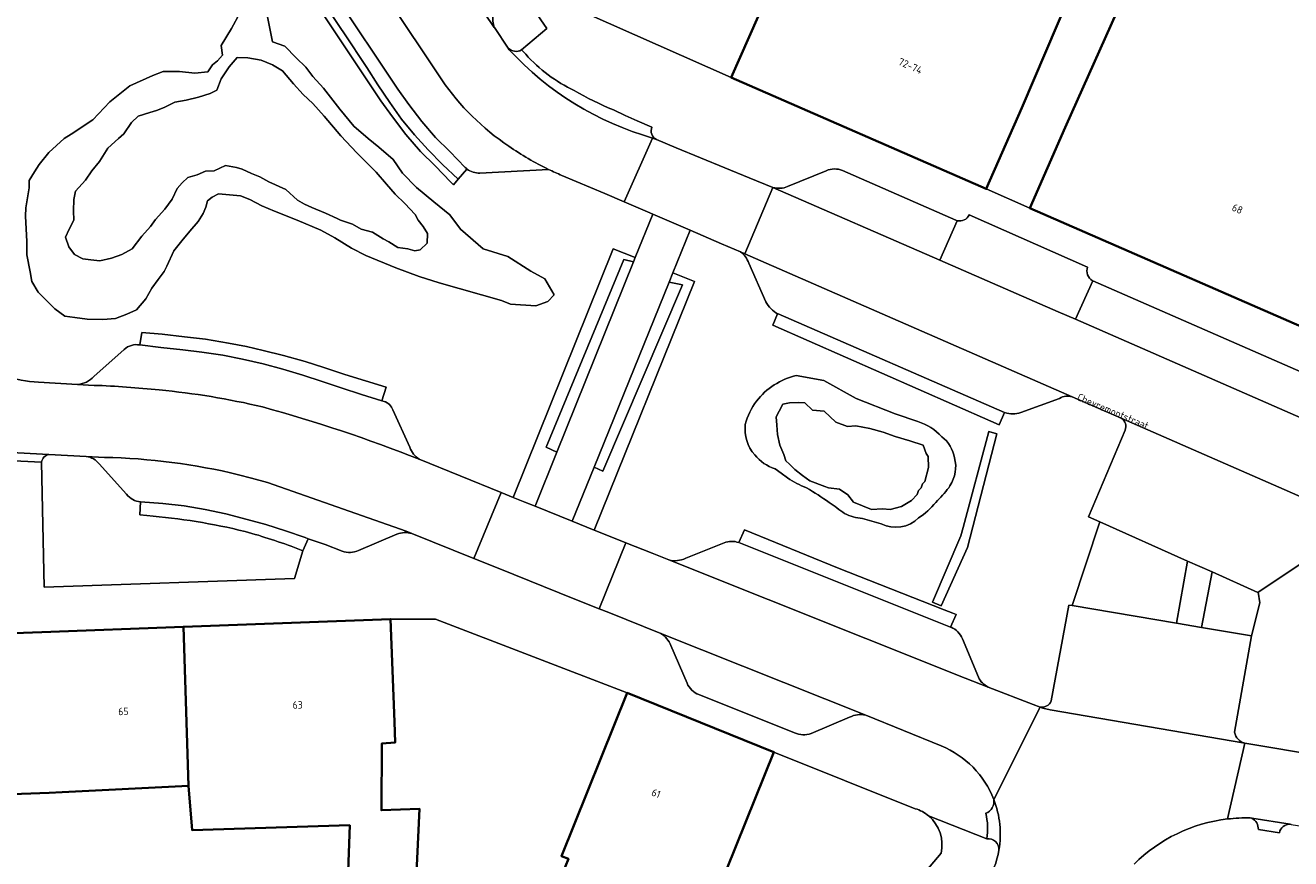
# Model space of a CAD drawing. Header units: metres. Extents: x 197700 to 204338, y 317132 to 325229.
# Tile 835 of 1056: x 202406 to 202467, y 320744 to 320785. Entities that reach past the tile are written whole.
import ezdxf
from ezdxf.enums import TextEntityAlignment as Align

# ---------------------------------------------------------------- set-up
doc = ezdxf.new("R2010")
doc.units = ezdxf.units.M
for name, color, linetype, lineweight in [('B-WE-GR-BEPLANTING_CULTUUR_BODEMBEDEKKER-GV', 90, 'Continuous', 18), ('B-WE-GR-BEPLANTING_CULTUUR_HEESTERS-GV', 90, 'Continuous', 18), ('B-WE-GR-BEPLANTING_CULTUUR_VASTE PLANTENVAK-GV', 90, 'Continuous', 18), ('B-WE-OG-BEBOUWING-GV', 7, 'Continuous', 35), ('B-WE-OG-BEBOUWING-T18', 10, 'Continuous', 18), ('B-WE-OG-TERREIN_CULTUURSCHEIDING-GV', 7, 'Continuous', 18), ('B-WE-OG-TERREIN_ERF-GV', 7, 'Continuous', 18), ('B-WE-OG-TOPOGRAFIE-T18', 10, 'Continuous', 18), ('B-WE-OG-WATER_MEER-GV', 140, 'Continuous', 18), ('B-WE-OG-WATER_SLOOT-GV', 120, 'Continuous', 18), ('B-WE-VH-VERHARDING_BETONSTRAATSTEEN-GV', 252, 'Continuous', 18), ('B-WE-VH-VERHARDING_STRAATBAKSTEEN-GV', 252, 'Continuous', 18)]:
    doc.layers.add(name, color=color, linetype=linetype, lineweight=lineweight)
doc.styles.add('NLCS-ISO-M200-T18', font='NLCS-ISO.ttf', dxfattribs={"height": 0.36})

msp = doc.modelspace()

# ---------------------------------------------------------------- linework, layer by layer
at = {"layer": 'B-WE-GR-BEPLANTING_CULTUUR_BODEMBEDEKKER-GV'}
for points in [[(202429.661, 320783.477), (202430.89, 320784.524), (202428.61, 320787.844)], [(202428.339, 320784.57), (202428.344, 320784.562), (202429.013, 320783.568)], [(202440.285, 320773.671), (202439.367, 320774.066), (202437.852, 320774.719), (202437.013, 320772.651), (202438.049, 320772.234), (202433.189, 320760.163), (202433.554, 320760.016), (202434.73, 320759.543), (202435.998, 320759.033), (202436.813, 320758.707)], [(202441.523, 320771.252), (202440.687, 320773.129)], [(202453.115, 320765.866), (202452.85, 320765.278), (202452.447, 320765.455), (202441.867, 320770.106), (202442.094, 320770.665)], [(202442.999, 320767.664), (202444.338, 320767.43), (202445.911, 320766.551), (202447.806, 320765.798), (202448.9, 320765.426)], [(202458.775, 320765.589), (202456.395, 320766.629)], [(202455.781, 320766.557), (202453.905, 320765.871)], [(202455.377, 320751.861), (202456.231, 320756.517), (202456.395, 320756.489), (202457.739, 320760.565), (202457.193, 320760.81), (202458.957, 320765.006)], [(202442.568, 320762.69), (202442.27, 320762.917), (202441.968, 320763.138)], [(202450.453, 320762.312), (202450.406, 320762.219)], [(202447.124, 320760.469), (202446.213, 320760.72)], [(202440.205, 320759.551), (202440.477, 320760.176), (202445.004, 320758.33), (202450.184, 320756.287), (202450.591, 320756.126), (202450.761, 320756.059), (202450.493, 320755.449), (202450.512, 320755.441)], [(202437.629, 320758.791), (202439.494, 320759.541)], [(202451.063, 320754.877), (202451.843, 320753.011)], [(202452.307, 320752.533), (202454.496, 320751.692), (202454.842, 320751.565)]]:
    msp.add_lwpolyline(points, dxfattribs=at)
for points in [[(202428.283, 320785.183, 0.147232), (202428.339, 320784.57)], [(202429.013, 320783.568, 0.348172), (202429.661, 320783.477)], [(202440.687, 320773.129, 0.167153), (202440.285, 320773.671)], [(202442.094, 320770.665, -0.160548), (202441.523, 320771.252)], [(202441.067, 320766.418, -0.173749), (202442.999, 320767.664)], [(202456.395, 320766.629, 0.219059), (202455.781, 320766.557)], [(202440.522, 320765.293, -0.096957), (202441.067, 320766.418)], [(202448.9, 320765.426, -0.125754), (202450.062, 320764.696)], [(202453.905, 320765.871, -0.16579), (202453.115, 320765.866)], [(202458.957, 320765.006, 0.381835), (202458.775, 320765.589)], [(202440.981, 320763.809, -0.211992), (202440.522, 320765.293)], [(202450.062, 320764.696, -0.187582), (202450.68, 320763.669)], [(202441.968, 320763.138, -0.147109), (202440.981, 320763.809)], [(202450.68, 320763.669, -0.220698), (202450.453, 320762.312)], [(202443.498, 320762.206, -0.046916), (202442.568, 320762.69)], [(202444.599, 320761.496, 0.025822), (202443.498, 320762.206)], [(202450.406, 320762.219, -0.026698), (202449.773, 320761.504)], [(202445.343, 320760.962, 0.010917), (202444.599, 320761.496)], [(202449.773, 320761.504, -0.071711), (202448.939, 320760.748)], [(202446.213, 320760.72, -0.087612), (202445.343, 320760.962)], [(202448.939, 320760.748, -0.321909), (202447.124, 320760.469)], [(202439.494, 320759.541, -0.188413), (202440.205, 320759.551)], [(202436.813, 320758.707, 0.17687), (202437.629, 320758.791)], [(202450.512, 320755.441, -0.201867), (202451.063, 320754.877)], [(202451.843, 320753.011, 0.163543), (202452.307, 320752.533)], [(202454.842, 320751.565, 0.349322), (202455.377, 320751.861)]]:
    msp.add_lwpolyline(points, format="xyb", dxfattribs=at)
msp.add_lwpolyline([(202449.614, 320756.664), (202450.986, 320759.886), (202451.108, 320760.29), (202452.351, 320764.94), (202452.741, 320764.828), (202451.307, 320759.312), (202450.034, 320756.488)], close=True, dxfattribs=at)
at = {"layer": 'B-WE-GR-BEPLANTING_CULTUUR_HEESTERS-GV'}
for points in [[(202426.584, 320777.201), (202425.829, 320777.909), (202425.12, 320778.619), (202424.47, 320779.347), (202423.84, 320780.115), (202423.259, 320780.931), (202422.686, 320781.783), (202422.146, 320782.631), (202421.962, 320782.912), (202421.229, 320784.013), (202418.452, 320788.147), (202416.851, 320790.434), (202416.57, 320790.41), (202422.828, 320781.004), (202423.39, 320780.23), (202424.044, 320779.374), (202424.756, 320778.548), (202425.466, 320777.851), (202426.224, 320777.052), (202426.354, 320776.934)], [(202429.249, 320761.746), (202429.828, 320761.513), (202430.315, 320761.318), (202431.372, 320763.944), (202430.848, 320764.188), (202434.624, 320773.296), (202435.092, 320773.183), (202435.176, 320773.391), (202434.11, 320773.82)], [(202435.092, 320773.183), (202434.624, 320773.296), (202430.848, 320764.188), (202431.372, 320763.944)], [(202432.123, 320760.591), (202433.189, 320760.163), (202438.049, 320772.234), (202437.013, 320772.651), (202436.832, 320772.204), (202437.482, 320772.072), (202433.61, 320763.022), (202433.188, 320763.218)], [(202433.188, 320763.218), (202433.61, 320763.022), (202437.482, 320772.072), (202436.832, 320772.204)], [(202449.614, 320756.664), (202450.034, 320756.488), (202451.307, 320759.312), (202452.741, 320764.828), (202452.351, 320764.94), (202451.108, 320760.29), (202450.986, 320759.886)], [(202461.462, 320755.632), (202461.993, 320758.657), (202457.739, 320760.565), (202456.395, 320756.489)], [(202463.181, 320758.124), (202462.663, 320755.428), (202465.092, 320755.017), (202465.501, 320756.63), (202465.426, 320757.142), (202465.403, 320757.127)]]:
    msp.add_lwpolyline(points, close=True, dxfattribs=at)
at = {"layer": 'B-WE-GR-BEPLANTING_CULTUUR_VASTE PLANTENVAK-GV'}
for points in [[(202427.012, 320777.693), (202426.584, 320777.201), (202426.354, 320776.934), (202426.224, 320777.052), (202425.466, 320777.851), (202424.756, 320778.548), (202424.044, 320779.374), (202423.39, 320780.23), (202422.828, 320781.004), (202416.57, 320790.41), (202408.909, 320789.749), (202405.759, 320789.449), (202405.421, 320793.04), (202403.437, 320792.881), (202402.825, 320788.169), (202402.047, 320782.493), (202401.06, 320775.365)], [(202417.249, 320785.494), (202417.563, 320783.87), (202418.163, 320783.656), (202418.722, 320783.089), (202419.195, 320782.644), (202419.534, 320782.186), (202420.05, 320781.615), (202420.834, 320780.594), (202421.525, 320779.781), (202422.221, 320779.183), (202422.737, 320778.754), (202423.433, 320778.15), (202423.888, 320777.499), (202424.567, 320776.794), (202425.407, 320776.106), (202426.18, 320775.469), (202426.702, 320774.781), (202427.801, 320773.825), (202428.996, 320773.454), (202430.116, 320772.74), (202430.792, 320772.357), (202431.252, 320771.586), (202430.943, 320771.257), (202430.348, 320771.049), (202429.12, 320771.132), (202428.688, 320771.301), (202425.663, 320772.171), (202424.689, 320772.468), (202423.551, 320772.893), (202422.099, 320773.491), (202421.401, 320773.849), (202420.588, 320774.352), (202419.919, 320774.724), (202418.774, 320775.204), (202417.668, 320775.655), (202417.059, 320775.899), (202416.47, 320776.22), (202416.01, 320776.398), (202414.944, 320776.484), (202414.643, 320776.329), (202414.421, 320776.147), (202414.33, 320775.836), (202414.197, 320775.532), (202413.953, 320775.148), (202413.551, 320774.679), (202413.173, 320774.211), (202412.783, 320773.715), (202412.438, 320772.977), (202412.306, 320772.721), (202412.013, 320772.33), (202411.705, 320771.9), (202411.428, 320771.389), (202410.96, 320770.858), (202410.493, 320770.648), (202409.955, 320770.433), (202409.337, 320770.387), (202408.578, 320770.406), (202407.973, 320770.486), (202407.481, 320770.555), (202406.996, 320770.908), (202406.548, 320771.354), (202406.195, 320771.713), (202405.886, 320772.238), (202405.807, 320772.706), (202405.648, 320773.528), (202405.636, 320774.182), (202405.576, 320775.397), (202405.599, 320775.815), (202405.755, 320776.782), (202405.762, 320777.135), (202406.01, 320777.564), (202406.248, 320777.91), (202406.708, 320778.492), (202407.459, 320779.171), (202407.794, 320779.39), (202408.845, 320780.09), (202409.676, 320780.963), (202410.641, 320781.73), (202411.76, 320782.238), (202412.263, 320782.424), (202413.057, 320782.436), (202413.796, 320782.345), (202414.438, 320782.412), (202414.663, 320782.754), (202414.903, 320782.95), (202415.136, 320783.226), (202415.071, 320783.699), (202415.574, 320784.512), (202415.985, 320785.257)], [(202430.974, 320777.674), (202427.643, 320777.499)], [(202424.695, 320763.596), (202428.67, 320761.978), (202429.249, 320761.746), (202434.11, 320773.82), (202435.176, 320773.391), (202436.027, 320775.505), (202435.782, 320775.61), (202434.636, 320776.104), (202433.696, 320776.509), (202431.615, 320777.383)], [(202411.125, 320769.15), (202411.135, 320769.149), (202411.225, 320769.758), (202412.206, 320769.672), (202413.296, 320769.55), (202414.324, 320769.437), (202415.44, 320769.239), (202416.312, 320769.071), (202417.11, 320768.887), (202418.107, 320768.645), (202419.149, 320768.346), (202420.069, 320768.052), (202421.082, 320767.712), (202423.085, 320767.094), (202422.881, 320766.444), (202422.992, 320766.41)], [(202408.892, 320767.62), (202410.371, 320768.931)], [(202406.203, 320767.34), (202408.106, 320767.234)], [(202423.414, 320766.001), (202424.241, 320764.184)], [(202408.531, 320763.738), (202406.719, 320763.832)], [(202406.363, 320763.453), (202406.479, 320757.394), (202418.645, 320757.805), (202419.039, 320759.144), (202418.797, 320759.255)], [(202410.482, 320761.897), (202409.157, 320763.369)], [(202411.467, 320760.862), (202411.132, 320760.9), (202411.167, 320761.53)]]:
    msp.add_lwpolyline(points, dxfattribs=at)
for points in [[(202427.643, 320777.499, -0.174853), (202427.012, 320777.693)], [(202431.615, 320777.383, -0.01199), (202430.974, 320777.674)], [(202410.371, 320768.931, -0.240561), (202411.125, 320769.15)], [(202403.084, 320768.493, 0.153421), (202406.203, 320767.34)], [(202408.106, 320767.234, 0.19716), (202408.892, 320767.62)], [(202422.992, 320766.41, -0.215487), (202423.414, 320766.001)], [(202424.241, 320764.184, 0.163165), (202424.695, 320763.596)], [(202406.719, 320763.832, 0.341232), (202406.363, 320763.453)], [(202409.157, 320763.369, 0.197111), (202408.531, 320763.738)], [(202411.167, 320761.53, -0.204296), (202410.482, 320761.897)], [(202416.235, 320760.091, 0.04057), (202411.467, 320760.862)], [(202418.797, 320759.255, 0.023698), (202416.235, 320760.091)]]:
    msp.add_lwpolyline(points, format="xyb", dxfattribs=at)
at = {"layer": 'B-WE-OG-BEBOUWING-GV'}
for points in [[(202480.566, 320807.756), (202477.71, 320800.67), (202469.697, 320804.035), (202461.596, 320785.619), (202459.145, 320786.633), (202456.053, 320779.707), (202454.343, 320775.798), (202470.216, 320768.858), (202471.229, 320771.205), (202472.963, 320775.038), (202477.879, 320786.768), (202475.607, 320787.719), (202480.078, 320798.213), (202480.712, 320799.878), (202483.265, 320806.585)], [(202443.755, 320787.544), (202443.836, 320787.412), (202441.588, 320786.107), (202439.831, 320782.142), (202452.22, 320776.726), (202453.943, 320780.668), (202456.837, 320787.438), (202448.125, 320791.435), (202444.182, 320787.827)], [(202424.408, 320740.426), (202424.702, 320746.625), (202422.859, 320746.556), (202422.871, 320749.789), (202423.528, 320749.851), (202423.491, 320750.841), (202423.305, 320755.837), (202413.241, 320755.464), (202413.492, 320747.74), (202413.671, 320745.579), (202421.317, 320745.824), (202421.146, 320740.907), (202421.129, 320740.751)], [(202413.241, 320755.464), (202406.374, 320755.209), (202403.216, 320755.092), (202403.567, 320747.288), (202406.725, 320747.405), (202407.358, 320747.433), (202413.492, 320747.74)], [(202438.201, 320741.669), (202438.722, 320741.459), (202441.915, 320749.379), (202434.789, 320752.252), (202431.596, 320744.331), (202431.932, 320744.195), (202430.925, 320741.695), (202437.193, 320739.169)]]:
    msp.add_lwpolyline(points, close=True, dxfattribs=at)
at = {"layer": 'B-WE-OG-TERREIN_CULTUURSCHEIDING-GV'}
for points in [[(202470.148, 320760.282), (202465.426, 320757.142), (202465.501, 320756.63), (202465.092, 320755.017), (202465.1, 320755.016), (202464.276, 320750.34)], [(202464.771, 320749.807), (202468.546, 320749.187)]]:
    msp.add_lwpolyline(points, dxfattribs=at)
msp.add_lwpolyline([(202464.276, 320750.34, 0.289919), (202464.771, 320749.807)], format="xyb", dxfattribs=at)
at = {"layer": 'B-WE-OG-TERREIN_ERF-GV'}
msp.add_lwpolyline([(202432.744, 320785.275), (202439.831, 320782.142), (202441.588, 320786.107), (202443.836, 320787.412), (202443.755, 320787.544), (202441.524, 320791.197)], close=True, dxfattribs=at)
for points in [[(202456.837, 320787.438), (202453.943, 320780.668), (202452.22, 320776.726), (202454.343, 320775.798), (202456.053, 320779.707), (202459.145, 320786.633)], [(202448.776, 320746.629), (202441.915, 320749.379), (202438.722, 320741.459), (202438.201, 320741.669), (202437.193, 320739.169), (202430.925, 320741.695), (202431.932, 320744.195), (202431.596, 320744.331), (202434.789, 320752.252), (202425.482, 320755.835), (202423.305, 320755.837), (202423.491, 320750.841), (202423.528, 320749.851)], [(202423.528, 320749.851), (202422.871, 320749.789), (202422.859, 320746.556), (202424.702, 320746.625), (202424.408, 320740.426), (202424.218, 320736.43), (202428.938, 320734.417), (202432.233, 320738.25), (202435.779, 320735.368), (202439.659, 320732.215), (202450.026, 320744.464)], [(202401.419, 320719.642), (202406.914, 320722.815), (202407.005, 320722.867), (202406.584, 320725.096), (202409.567, 320726.773), (202410.12, 320725.782), (202412.735, 320727.219), (202414.033, 320725.02), (202424.151, 320727.923), (202423.59, 320729.121), (202423.068, 320729.174), (202423.554, 320733.268), (202419.966, 320733.64), (202420.166, 320736.693), (202413.877, 320737.347), (202414.266, 320741.381), (202421.146, 320740.907), (202421.317, 320745.824), (202413.671, 320745.579), (202413.492, 320747.74), (202407.358, 320747.433), (202406.725, 320747.405), (202403.567, 320747.288)]]:
    msp.add_lwpolyline(points, dxfattribs=at)
for points in [[(202449.425, 320746.278, 0.101345), (202448.776, 320746.629)], [(202450.026, 320744.464, 0.282478), (202449.425, 320746.278)]]:
    msp.add_lwpolyline(points, format="xyb", dxfattribs=at)
at = {"layer": 'B-WE-OG-WATER_MEER-GV'}
for points in [[(202425.08, 320774.094), (202425.102, 320774.562), (202424.884, 320774.895), (202424.647, 320775.211), (202424.496, 320775.493), (202424, 320776.019), (202423.521, 320776.477), (202423.11, 320776.955), (202422.6, 320777.54), (202422.02, 320778.125), (202421.669, 320778.487), (202420.892, 320779.307), (202420.085, 320780.261), (202419.523, 320780.88), (202419.054, 320781.316), (202418.586, 320781.837), (202418.059, 320782.466), (202417.575, 320782.746), (202417.026, 320782.976), (202416.365, 320783.088), (202415.852, 320783.105), (202415.473, 320782.651), (202415.079, 320782.077), (202414.867, 320781.519), (202414.541, 320781.359), (202413.98, 320781.176), (202413.379, 320781.045), (202412.83, 320780.939), (202412.316, 320780.68), (202411.945, 320780.541), (202411.617, 320780.442), (202411.054, 320780.263), (202410.719, 320779.948), (202410.353, 320779.4), (202410.095, 320779.169), (202409.577, 320778.71), (202409.178, 320778.059), (202408.791, 320777.611), (202408.49, 320777.152), (202408.008, 320776.624), (202407.931, 320776.207), (202407.911, 320775.669), (202407.93, 320775.21), (202407.7, 320774.766), (202407.525, 320774.389), (202407.687, 320773.914), (202407.952, 320773.545), (202408.363, 320773.335), (202408.755, 320773.291), (202409.189, 320773.232), (202409.76, 320773.357), (202410.26, 320773.547), (202410.758, 320773.817), (202411.221, 320774.426), (202411.641, 320774.901), (202411.89, 320775.247), (202412.342, 320775.747), (202412.695, 320776.223), (202412.935, 320776.744), (202413.185, 320777.021), (202413.459, 320777.287), (202413.912, 320777.416), (202414.317, 320777.598), (202414.741, 320777.605), (202415.283, 320777.866), (202415.819, 320777.761), (202416.095, 320777.691), (202416.555, 320777.476), (202416.96, 320777.313), (202417.388, 320777.066), (202418.212, 320776.706), (202418.783, 320776.182), (202419.131, 320775.991), (202419.473, 320775.831), (202420.139, 320775.557), (202420.716, 320775.299), (202420.876, 320775.204), (202421.461, 320775.012), (202421.877, 320774.78), (202422.422, 320774.628), (202422.949, 320774.31), (202423.221, 320774.163), (202423.649, 320773.89), (202424.146, 320773.818), (202424.472, 320773.719), (202424.744, 320773.769)], [(202449.065, 320762.206), (202449.134, 320762.398), (202449.242, 320762.523), (202449.418, 320763.199), (202449.402, 320763.736), (202449.303, 320763.878), (202449.155, 320764.284), (202448.504, 320764.494), (202447.791, 320764.703), (202447.223, 320764.922), (202446.568, 320765.096), (202445.895, 320765.229), (202445.487, 320765.191), (202444.925, 320765.407), (202444.35, 320765.931), (202443.787, 320765.985), (202443.41, 320766.338), (202443.128, 320766.361), (202442.676, 320766.335), (202442.34, 320766.276), (202442.174, 320765.93), (202442.02, 320765.662), (202442.05, 320765.262), (202442.088, 320764.801), (202442.203, 320764.289), (202442.401, 320763.838), (202442.496, 320763.519), (202442.676, 320763.355), (202442.925, 320763.097), (202443.299, 320762.815), (202443.649, 320762.547), (202444.39, 320762.273), (202444.558, 320762.204), (202445.093, 320762.14), (202445.505, 320761.864), (202445.784, 320761.514), (202446.651, 320761.166), (202447.182, 320761.185), (202447.549, 320761.157), (202448.105, 320761.298), (202448.595, 320761.6), (202448.869, 320761.888), (202448.928, 320762.081)]]:
    msp.add_lwpolyline(points, close=True, dxfattribs=at)
at = {"layer": 'B-WE-OG-WATER_SLOOT-GV'}
for points in [[(202415.985, 320785.257), (202415.574, 320784.512), (202415.071, 320783.699), (202415.136, 320783.226), (202414.903, 320782.95), (202414.663, 320782.754), (202414.438, 320782.412), (202413.796, 320782.345), (202413.057, 320782.436), (202412.263, 320782.424), (202411.76, 320782.238), (202410.641, 320781.73), (202409.676, 320780.963), (202408.845, 320780.09), (202407.794, 320779.39), (202407.459, 320779.171), (202406.708, 320778.492), (202406.248, 320777.91), (202406.01, 320777.564), (202405.762, 320777.135), (202405.755, 320776.782), (202405.599, 320775.815), (202405.576, 320775.397), (202405.636, 320774.182), (202405.648, 320773.528), (202405.807, 320772.706), (202405.886, 320772.238), (202406.195, 320771.713), (202406.548, 320771.354), (202406.996, 320770.908), (202407.481, 320770.555), (202407.973, 320770.486), (202408.578, 320770.406), (202409.337, 320770.387), (202409.955, 320770.433), (202410.493, 320770.648), (202410.96, 320770.858), (202411.428, 320771.389), (202411.705, 320771.9), (202412.013, 320772.33), (202412.306, 320772.721), (202412.438, 320772.977), (202412.783, 320773.715), (202413.173, 320774.211), (202413.551, 320774.679), (202413.953, 320775.148), (202414.197, 320775.532), (202414.33, 320775.836), (202414.421, 320776.147), (202414.643, 320776.329), (202414.944, 320776.484), (202416.01, 320776.398), (202416.47, 320776.22), (202417.059, 320775.899), (202417.668, 320775.655), (202418.774, 320775.204), (202419.919, 320774.724), (202420.588, 320774.352), (202421.401, 320773.849), (202422.099, 320773.491), (202423.551, 320772.893), (202424.689, 320772.468), (202425.663, 320772.171), (202428.688, 320771.301), (202429.12, 320771.132), (202430.348, 320771.049), (202430.943, 320771.257), (202431.252, 320771.586), (202430.792, 320772.357), (202430.116, 320772.74), (202428.996, 320773.454), (202427.801, 320773.825), (202426.702, 320774.781), (202426.18, 320775.469), (202425.407, 320776.106), (202424.567, 320776.794), (202423.888, 320777.499), (202423.433, 320778.15), (202422.737, 320778.754), (202422.221, 320779.183), (202421.525, 320779.781), (202420.834, 320780.594), (202420.05, 320781.615), (202419.534, 320782.186), (202419.195, 320782.644), (202418.722, 320783.089), (202418.163, 320783.656), (202417.563, 320783.87), (202417.249, 320785.494)], [(202448.9, 320765.426), (202447.806, 320765.798), (202445.911, 320766.551), (202444.338, 320767.43), (202442.999, 320767.664)], [(202441.968, 320763.138), (202442.27, 320762.917), (202442.568, 320762.69)], [(202450.406, 320762.219), (202450.453, 320762.312)], [(202446.213, 320760.72), (202447.124, 320760.469)]]:
    msp.add_lwpolyline(points, dxfattribs=at)
for points in [[(202425.08, 320774.094), (202424.744, 320773.769), (202424.472, 320773.719), (202424.146, 320773.818), (202423.649, 320773.89), (202423.221, 320774.163), (202422.949, 320774.31), (202422.422, 320774.628), (202421.877, 320774.78), (202421.461, 320775.012), (202420.876, 320775.204), (202420.716, 320775.299), (202420.139, 320775.557), (202419.473, 320775.831), (202419.131, 320775.991), (202418.783, 320776.182), (202418.212, 320776.706), (202417.388, 320777.066), (202416.96, 320777.313), (202416.555, 320777.476), (202416.095, 320777.691), (202415.819, 320777.761), (202415.283, 320777.866), (202414.741, 320777.605), (202414.317, 320777.598), (202413.912, 320777.416), (202413.459, 320777.287), (202413.185, 320777.021), (202412.935, 320776.744), (202412.695, 320776.223), (202412.342, 320775.747), (202411.89, 320775.247), (202411.641, 320774.901), (202411.221, 320774.426), (202410.758, 320773.817), (202410.26, 320773.547), (202409.76, 320773.357), (202409.189, 320773.232), (202408.755, 320773.291), (202408.363, 320773.335), (202407.952, 320773.545), (202407.687, 320773.914), (202407.525, 320774.389), (202407.7, 320774.766), (202407.93, 320775.21), (202407.911, 320775.669), (202407.931, 320776.207), (202408.008, 320776.624), (202408.49, 320777.152), (202408.791, 320777.611), (202409.178, 320778.059), (202409.577, 320778.71), (202410.095, 320779.169), (202410.353, 320779.4), (202410.719, 320779.948), (202411.054, 320780.263), (202411.617, 320780.442), (202411.945, 320780.541), (202412.316, 320780.68), (202412.83, 320780.939), (202413.379, 320781.045), (202413.98, 320781.176), (202414.541, 320781.359), (202414.867, 320781.519), (202415.079, 320782.077), (202415.473, 320782.651), (202415.852, 320783.105), (202416.365, 320783.088), (202417.026, 320782.976), (202417.575, 320782.746), (202418.059, 320782.466), (202418.586, 320781.837), (202419.054, 320781.316), (202419.523, 320780.88), (202420.085, 320780.261), (202420.892, 320779.307), (202421.669, 320778.487), (202422.02, 320778.125), (202422.6, 320777.54), (202423.11, 320776.955), (202423.521, 320776.477), (202424, 320776.019), (202424.496, 320775.493), (202424.647, 320775.211), (202424.884, 320774.895), (202425.102, 320774.562)], [(202449.065, 320762.206), (202448.928, 320762.081), (202448.869, 320761.888), (202448.595, 320761.6), (202448.105, 320761.298), (202447.549, 320761.157), (202447.182, 320761.185), (202446.651, 320761.166), (202445.784, 320761.514), (202445.505, 320761.864), (202445.093, 320762.14), (202444.558, 320762.204), (202444.39, 320762.273), (202443.649, 320762.547), (202443.299, 320762.815), (202442.925, 320763.097), (202442.676, 320763.355), (202442.496, 320763.519), (202442.401, 320763.838), (202442.203, 320764.289), (202442.088, 320764.801), (202442.05, 320765.262), (202442.02, 320765.662), (202442.174, 320765.93), (202442.34, 320766.276), (202442.676, 320766.335), (202443.128, 320766.361), (202443.41, 320766.338), (202443.787, 320765.985), (202444.35, 320765.931), (202444.925, 320765.407), (202445.487, 320765.191), (202445.895, 320765.229), (202446.568, 320765.096), (202447.223, 320764.922), (202447.791, 320764.703), (202448.504, 320764.494), (202449.155, 320764.284), (202449.303, 320763.878), (202449.402, 320763.736), (202449.418, 320763.199), (202449.242, 320762.523), (202449.134, 320762.398)]]:
    msp.add_lwpolyline(points, close=True, dxfattribs=at)
for points in [[(202442.999, 320767.664, 0.173749), (202441.067, 320766.418)], [(202441.067, 320766.418, 0.096957), (202440.522, 320765.293)], [(202450.062, 320764.696, 0.125754), (202448.9, 320765.426)], [(202440.522, 320765.293, 0.211992), (202440.981, 320763.809)], [(202450.68, 320763.669, 0.187582), (202450.062, 320764.696)], [(202440.981, 320763.809, 0.147109), (202441.968, 320763.138)], [(202450.453, 320762.312, 0.220698), (202450.68, 320763.669)], [(202442.568, 320762.69, 0.046916), (202443.498, 320762.206)], [(202443.498, 320762.206, -0.025822), (202444.599, 320761.496)], [(202449.773, 320761.504, 0.026698), (202450.406, 320762.219)], [(202444.599, 320761.496, -0.010917), (202445.343, 320760.962)], [(202448.939, 320760.748, 0.071711), (202449.773, 320761.504)], [(202445.343, 320760.962, 0.087612), (202446.213, 320760.72)], [(202447.124, 320760.469, 0.321909), (202448.939, 320760.748)]]:
    msp.add_lwpolyline(points, format="xyb", dxfattribs=at)
at = {"layer": 'B-WE-VH-VERHARDING_BETONSTRAATSTEEN-GV'}
for points in [[(202429.066, 320783.489), (202429.013, 320783.568), (202428.344, 320784.562), (202428.339, 320784.57), (202423.349, 320791.984), (202417.305, 320801.052)], [(202413.24, 320800.869), (202413.843, 320799.969), (202417.716, 320794.128), (202425.789, 320782.024)], [(202431.615, 320777.383), (202433.696, 320776.509), (202434.636, 320776.104), (202436.023, 320779.2)], [(202471.65, 320763.782), (202468.216, 320765.291), (202467.227, 320765.726), (202456.551, 320770.397), (202455.713, 320770.764), (202449.965, 320773.267), (202441.866, 320776.795), (202441.856, 320776.799), (202440.504, 320773.576), (202441.02, 320773.354), (202456.395, 320766.629), (202458.775, 320765.589), (202469.67, 320760.827), (202470.669, 320760.386), (202472.428, 320759.611), (202475.587, 320758.218), (202476.561, 320757.788), (202504.647, 320745.449)], [(202408.905, 320767.189), (202408.106, 320767.234), (202406.203, 320767.34)], [(202403.679, 320763.991), (202406.719, 320763.832), (202408.531, 320763.738), (202409.407, 320763.692)], [(202415.926, 320762.848), (202416.549, 320762.679), (202417.321, 320762.47), (202424.054, 320760.105), (202424.334, 320759.992), (202427.337, 320758.785), (202428.67, 320761.978), (202424.695, 320763.596)], [(202452.587, 320747.081), (202454.842, 320751.565), (202454.496, 320751.692), (202452.307, 320752.533), (202451.192, 320752.961), (202436.813, 320758.707), (202435.998, 320759.033), (202434.73, 320759.543), (202433.434, 320756.333), (202433.891, 320756.149), (202436.425, 320755.139), (202446.368, 320751.176), (202450.038, 320749.677)], [(202463.938, 320746.13), (202464.771, 320749.807), (202455.316, 320751.435), (202454.969, 320751.518), (202454.842, 320751.565), (202452.587, 320747.081)], [(202464.771, 320749.807), (202463.938, 320746.13)], [(202504.191, 320743.527), (202482.13, 320747.04), (202471.974, 320748.644), (202468.771, 320749.15), (202468.546, 320749.187), (202464.771, 320749.807)], [(202465.034, 320746.179), (202465.108, 320746.167), (202466.983, 320745.874), (202467.019, 320745.869), (202475.926, 320744.475), (202481.682, 320743.559), (202489.947, 320742.245), (202503.68, 320740.054), (202505.356, 320739.789)]]:
    msp.add_lwpolyline(points, dxfattribs=at)
for points in [[(202436.023, 320779.2, -0.138218), (202429.066, 320783.489)], [(202425.789, 320782.024, 0.094754), (202429.038, 320778.804)], [(202429.038, 320778.804, 0.038726), (202430.974, 320777.674)], [(202430.974, 320777.674, 0.01199), (202431.615, 320777.383)], [(202406.203, 320767.34, -0.153421), (202403.084, 320768.493)], [(202412.069, 320766.965, 0.0177), (202408.905, 320767.189)], [(202417.086, 320766.14, 0.034889), (202412.069, 320766.965)], [(202424.695, 320763.596, 0.027551), (202417.086, 320766.14)], [(202409.407, 320763.692, -0.053761), (202415.926, 320762.848)], [(202450.038, 320749.677, -0.205063), (202452.587, 320747.081)], [(202452.587, 320747.081, -0.136508), (202452.834, 320744.615)], [(202459.397, 320743.937, -0.168254), (202463.938, 320746.13)], [(202463.938, 320746.13, -0.035432), (202465.034, 320746.179)], [(202452.834, 320744.615, -0.187637), (202451.103, 320741.747)]]:
    msp.add_lwpolyline(points, format="xyb", dxfattribs=at)
for points in [[(202439.367, 320774.066), (202440.285, 320773.671), (202440.504, 320773.576), (202441.856, 320776.799), (202440.713, 320777.27), (202437.166, 320778.73), (202436.21, 320779.123), (202436.023, 320779.2), (202434.636, 320776.104), (202435.782, 320775.61), (202436.027, 320775.505), (202437.852, 320774.719)], [(202429.828, 320761.513), (202429.249, 320761.746), (202428.67, 320761.978), (202427.337, 320758.785), (202428.523, 320758.308), (202432.251, 320756.809), (202433.434, 320756.333), (202434.73, 320759.543), (202433.554, 320760.016), (202433.189, 320760.163), (202432.123, 320760.591), (202430.315, 320761.318)]]:
    msp.add_lwpolyline(points, close=True, dxfattribs=at)
at = {"layer": 'B-WE-VH-VERHARDING_STRAATBAKSTEEN-GV'}
for points in [[(202417.958, 320803.727), (202418.265, 320803.301), (202418.57, 320802.874), (202428.61, 320787.844), (202430.89, 320784.524), (202429.661, 320783.477), (202429.864, 320783.268)], [(202417.305, 320801.052), (202423.349, 320791.984), (202428.339, 320784.57)], [(202425.789, 320782.024), (202417.716, 320794.128), (202413.843, 320799.969)], [(202413.665, 320796.582), (202415.013, 320794.557), (202415.367, 320794.024), (202417.25, 320791.193), (202417.476, 320790.853), (202423.649, 320781.575), (202424.192, 320780.828), (202424.821, 320780.005), (202425.487, 320779.232), (202426.179, 320778.552), (202426.923, 320777.768), (202426.965, 320777.73), (202427.012, 320777.693)], [(202519.179, 320749.192), (202521.734, 320752.421), (202522.006, 320752.76), (202522.45, 320753.366), (202519.852, 320754.783), (202515.257, 320756.837), (202514.344, 320754.775), (202506.089, 320758.431), (202501.681, 320760.293), (202501.329, 320759.342), (202499.159, 320760.272), (202493.935, 320762.516), (202488.768, 320764.736), (202485.312, 320766.046), (202485.012, 320765.341), (202478.457, 320768.13), (202471.229, 320771.205), (202470.216, 320768.858), (202454.343, 320775.798), (202452.22, 320776.726), (202439.831, 320782.142), (202432.744, 320785.275)], [(202429.013, 320783.568), (202429.066, 320783.489)], [(202429.864, 320783.268), (202429.661, 320783.477)], [(202435.99, 320779.733), (202435.281, 320780.032), (202434.698, 320780.298), (202434.117, 320780.569)], [(202434.117, 320780.569), (202434.698, 320780.298), (202435.281, 320780.032), (202435.99, 320779.733)], [(202436.023, 320779.2), (202436.21, 320779.123)], [(202436.21, 320779.123), (202437.166, 320778.73), (202440.713, 320777.27), (202441.856, 320776.799), (202441.866, 320776.795)], [(202427.643, 320777.499), (202430.974, 320777.674)], [(202442.578, 320776.838), (202444.443, 320777.613)], [(202444.443, 320777.613), (202442.578, 320776.838)], [(202445.246, 320777.621), (202450.738, 320775.211)], [(202450.738, 320775.211), (202445.246, 320777.621)], [(202441.866, 320776.795), (202449.965, 320773.267), (202450.813, 320775.185)], [(202450.813, 320775.185), (202449.965, 320773.267), (202455.713, 320770.764), (202456.551, 320770.397), (202457.401, 320772.264), (202457.386, 320772.271)], [(202451.389, 320775.466), (202457.144, 320772.934)], [(202457.144, 320772.934), (202451.389, 320775.466)], [(202456.395, 320766.629), (202441.02, 320773.354), (202440.504, 320773.576), (202440.285, 320773.671)], [(202440.687, 320773.129), (202441.523, 320771.252)], [(202457.386, 320772.271), (202457.401, 320772.264), (202469.043, 320767.157)], [(202442.094, 320770.665), (202442.112, 320770.656), (202453.115, 320765.866)], [(202411.135, 320769.149), (202411.125, 320769.15)], [(202422.992, 320766.41), (202422.881, 320766.444), (202421.885, 320766.749), (202420.91, 320767.07), (202419.983, 320767.38), (202419.036, 320767.69), (202418.065, 320767.973), (202417.121, 320768.231), (202416.109, 320768.462), (202415.157, 320768.652), (202414.135, 320768.805), (202413.209, 320768.91), (202412.155, 320769.024), (202411.135, 320769.149)], [(202410.371, 320768.931), (202408.892, 320767.62)], [(202408.106, 320767.234), (202408.905, 320767.189)], [(202424.241, 320764.184), (202423.414, 320766.001)], [(202453.905, 320765.871), (202455.781, 320766.557)], [(202470.669, 320760.386), (202469.67, 320760.827), (202458.775, 320765.589)], [(202458.957, 320765.006), (202457.193, 320760.81), (202457.739, 320760.565), (202461.993, 320758.657)], [(202420.954, 320759.135), (202420.124, 320759.455), (202419.307, 320759.741), (202419.039, 320759.144), (202418.645, 320757.805), (202406.479, 320757.394), (202406.363, 320763.453), (202405.345, 320763.504), (202404.221, 320763.529), (202403.643, 320763.491), (202403.188, 320763.436), (202403.149, 320757.265), (202402.428, 320757.228), (202398.071, 320753.757), (202399.099, 320751.81), (202402.924, 320754.848), (202403.216, 320755.092), (202406.374, 320755.209)], [(202403.188, 320763.436), (202403.643, 320763.491), (202404.221, 320763.529), (202405.345, 320763.504), (202406.363, 320763.453)], [(202406.719, 320763.832), (202403.679, 320763.991)], [(202409.407, 320763.692), (202408.531, 320763.738)], [(202409.157, 320763.369), (202410.482, 320761.897)], [(202424.334, 320759.992), (202424.054, 320760.105), (202417.321, 320762.47), (202416.549, 320762.679), (202415.926, 320762.848)], [(202419.039, 320759.144), (202419.307, 320759.741), (202419.156, 320759.794), (202418.196, 320760.117), (202417.245, 320760.423), (202416.101, 320760.737), (202415.3, 320760.952), (202414.295, 320761.16), (202413.275, 320761.334), (202412.244, 320761.455), (202411.167, 320761.53), (202411.132, 320760.9), (202411.467, 320760.862)], [(202411.167, 320761.53), (202412.244, 320761.455), (202413.275, 320761.334), (202414.295, 320761.16), (202415.3, 320760.952), (202416.101, 320760.737), (202417.245, 320760.423), (202418.196, 320760.117), (202419.156, 320759.794), (202419.307, 320759.741), (202420.124, 320759.455), (202420.954, 320759.135)], [(202423.608, 320759.959), (202421.752, 320759.165)], [(202421.752, 320759.165), (202423.608, 320759.959)], [(202436.425, 320755.139), (202433.891, 320756.149), (202433.434, 320756.333), (202432.251, 320756.809), (202428.523, 320758.308), (202427.337, 320758.785), (202424.334, 320759.992)], [(202461.993, 320758.657), (202463.181, 320758.124), (202465.403, 320757.127), (202465.426, 320757.142), (202470.148, 320760.282)], [(202418.797, 320759.255), (202419.039, 320759.144)], [(202439.494, 320759.541), (202437.629, 320758.791)], [(202450.512, 320755.441), (202450.493, 320755.449), (202440.205, 320759.551)], [(202436.813, 320758.707), (202451.192, 320752.961), (202452.307, 320752.533)], [(202464.276, 320750.34), (202465.1, 320755.016), (202465.092, 320755.017), (202462.663, 320755.428), (202461.462, 320755.632), (202456.395, 320756.489), (202456.231, 320756.517), (202455.377, 320751.861)], [(202406.374, 320755.209), (202413.241, 320755.464), (202423.305, 320755.837), (202425.482, 320755.835), (202434.789, 320752.252), (202441.915, 320749.379), (202448.776, 320746.629)], [(202446.368, 320751.176), (202436.425, 320755.139)], [(202436.911, 320754.556), (202437.694, 320752.718)], [(202437.694, 320752.718), (202436.911, 320754.556)], [(202451.843, 320753.011), (202451.063, 320754.877)], [(202438.265, 320752.173), (202442.918, 320750.309)], [(202442.918, 320750.309), (202438.265, 320752.173)], [(202454.842, 320751.565), (202454.969, 320751.518), (202455.316, 320751.435), (202464.771, 320749.807)], [(202443.718, 320750.273), (202445.583, 320751.072)], [(202445.583, 320751.072), (202443.718, 320750.273)], [(202450.038, 320749.677), (202446.368, 320751.176)], [(202449.425, 320746.278), (202452.248, 320745.17)], [(202452.248, 320745.17), (202449.425, 320746.278)], [(202465.108, 320746.167), (202465.034, 320746.179)], [(202466.983, 320745.874), (202465.108, 320746.167)], [(202467.019, 320745.869), (202466.983, 320745.874)], [(202465.432, 320745.617), (202466.452, 320745.456)], [(202466.452, 320745.456), (202465.432, 320745.617)], [(202450.026, 320744.464), (202439.659, 320732.215), (202437.705, 320729.812)]]:
    msp.add_lwpolyline(points, dxfattribs=at)
for points in [[(202417.476, 320790.853), (202416.851, 320790.434), (202418.452, 320788.147), (202421.229, 320784.013), (202421.962, 320782.912), (202422.146, 320782.631), (202422.686, 320781.783), (202423.259, 320780.931), (202423.84, 320780.115), (202424.47, 320779.347), (202425.12, 320778.619), (202425.829, 320777.909), (202426.584, 320777.201), (202427.012, 320777.693), (202426.965, 320777.73), (202426.923, 320777.768), (202426.179, 320778.552), (202425.487, 320779.232), (202424.821, 320780.005), (202424.192, 320780.828), (202423.649, 320781.575)], [(202430.315, 320761.318), (202432.123, 320760.591), (202433.188, 320763.218), (202436.832, 320772.204), (202437.013, 320772.651), (202437.852, 320774.719), (202436.027, 320775.505), (202435.176, 320773.391), (202435.092, 320773.183), (202431.372, 320763.944)], [(202456.551, 320770.397), (202467.227, 320765.726), (202468.216, 320765.291), (202469.043, 320767.157), (202457.401, 320772.264)], [(202453.115, 320765.866), (202442.112, 320770.656), (202442.094, 320770.665), (202441.867, 320770.106), (202452.447, 320765.455), (202452.85, 320765.278)], [(202422.881, 320766.444), (202423.085, 320767.094), (202421.082, 320767.712), (202420.069, 320768.052), (202419.149, 320768.346), (202418.107, 320768.645), (202417.11, 320768.887), (202416.312, 320769.071), (202415.44, 320769.239), (202414.324, 320769.437), (202413.296, 320769.55), (202412.206, 320769.672), (202411.225, 320769.758), (202411.135, 320769.149), (202412.155, 320769.024), (202413.209, 320768.91), (202414.135, 320768.805), (202415.157, 320768.652), (202416.109, 320768.462), (202417.121, 320768.231), (202418.065, 320767.973), (202419.036, 320767.69), (202419.983, 320767.38), (202420.91, 320767.07), (202421.885, 320766.749)], [(202440.205, 320759.551), (202450.493, 320755.449), (202450.761, 320756.059), (202450.591, 320756.126), (202450.184, 320756.287), (202445.004, 320758.33), (202440.477, 320760.176)], [(202463.181, 320758.124), (202461.993, 320758.657), (202461.462, 320755.632), (202462.663, 320755.428)]]:
    msp.add_lwpolyline(points, close=True, dxfattribs=at)
for points in [[(202428.339, 320784.57, -0.147232), (202428.283, 320785.183)], [(202429.661, 320783.477, -0.348172), (202429.013, 320783.568)], [(202429.066, 320783.489, 0.138218), (202436.023, 320779.2)], [(202432.213, 320781.501, -0.097639), (202429.864, 320783.268)], [(202429.864, 320783.268, 0.097639), (202432.213, 320781.501)], [(202429.038, 320778.804, -0.094754), (202425.789, 320782.024)], [(202434.117, 320780.569, -0.031643), (202432.213, 320781.501)], [(202432.213, 320781.501, 0.031643), (202434.117, 320780.569)], [(202436.21, 320779.123, -0.392109), (202435.99, 320779.733)], [(202435.99, 320779.733, 0.392109), (202436.21, 320779.123)], [(202430.974, 320777.674, -0.038726), (202429.038, 320778.804)], [(202427.012, 320777.693, 0.174853), (202427.643, 320777.499)], [(202444.443, 320777.613, -0.201819), (202445.246, 320777.621)], [(202445.246, 320777.621, 0.201819), (202444.443, 320777.613)], [(202441.866, 320776.795, 0.158638), (202442.578, 320776.838)], [(202442.578, 320776.838, -0.158638), (202441.866, 320776.795)], [(202450.738, 320775.211, 0.035329), (202450.813, 320775.185)], [(202450.813, 320775.185, -0.035329), (202450.738, 320775.211)], [(202450.813, 320775.185, 0.365621), (202451.389, 320775.466)], [(202451.389, 320775.466, -0.365621), (202450.813, 320775.185)], [(202440.285, 320773.671, -0.167153), (202440.687, 320773.129)], [(202457.144, 320772.934, 0.377229), (202457.386, 320772.271)], [(202457.386, 320772.271, -0.377229), (202457.144, 320772.934)], [(202441.523, 320771.252, 0.160548), (202442.094, 320770.665)], [(202411.125, 320769.15, 0.240561), (202410.371, 320768.931)], [(202408.892, 320767.62, -0.19716), (202408.106, 320767.234)], [(202408.905, 320767.189, -0.0177), (202412.069, 320766.965)], [(202412.069, 320766.965, -0.034889), (202417.086, 320766.14)], [(202455.781, 320766.557, -0.219059), (202456.395, 320766.629)], [(202417.086, 320766.14, -0.027551), (202424.695, 320763.596)], [(202423.414, 320766.001, 0.215487), (202422.992, 320766.41)], [(202453.115, 320765.866, 0.16579), (202453.905, 320765.871)], [(202458.775, 320765.589, -0.381835), (202458.957, 320765.006)], [(202424.695, 320763.596, -0.163165), (202424.241, 320764.184)], [(202406.363, 320763.453, -0.341232), (202406.719, 320763.832)], [(202408.531, 320763.738, -0.197111), (202409.157, 320763.369)], [(202415.926, 320762.848, 0.053761), (202409.407, 320763.692)], [(202410.482, 320761.897, 0.204296), (202411.167, 320761.53)], [(202411.467, 320760.862, -0.04057), (202416.235, 320760.091)], [(202416.235, 320760.091, -0.023698), (202418.797, 320759.255)], [(202424.334, 320759.992, 0.175201), (202423.608, 320759.959)], [(202423.608, 320759.959, -0.175201), (202424.334, 320759.992)], [(202440.205, 320759.551, 0.188413), (202439.494, 320759.541)], [(202421.752, 320759.165, -0.190585), (202420.954, 320759.135)], [(202420.954, 320759.135, 0.190585), (202421.752, 320759.165)], [(202437.629, 320758.791, -0.17687), (202436.813, 320758.707)], [(202436.425, 320755.139, -0.146594), (202436.911, 320754.556)], [(202436.911, 320754.556, 0.146594), (202436.425, 320755.139)], [(202451.063, 320754.877, 0.201867), (202450.512, 320755.441)], [(202437.694, 320752.718, 0.202657), (202438.265, 320752.173)], [(202438.265, 320752.173, -0.202657), (202437.694, 320752.718)], [(202452.307, 320752.533, -0.163543), (202451.843, 320753.011)], [(202455.377, 320751.861, -0.349322), (202454.842, 320751.565)], [(202445.583, 320751.072, -0.17275), (202446.368, 320751.176)], [(202446.368, 320751.176, 0.17275), (202445.583, 320751.072)], [(202442.918, 320750.309, 0.174872), (202443.718, 320750.273)], [(202443.718, 320750.273, -0.174872), (202442.918, 320750.309)], [(202464.771, 320749.807, -0.289919), (202464.276, 320750.34)], [(202452.587, 320747.081, 0.205063), (202450.038, 320749.677)], [(202452.587, 320747.081, -0.368171), (202452.195, 320746.407)], [(202452.195, 320746.407, 0.368171), (202452.587, 320747.081)], [(202452.834, 320744.615, 0.136508), (202452.587, 320747.081)], [(202448.776, 320746.629, -0.101345), (202449.425, 320746.278)], [(202452.195, 320746.407, -0.104129), (202452.248, 320745.17)], [(202452.248, 320745.17, 0.104129), (202452.195, 320746.407)], [(202449.425, 320746.278, -0.282478), (202450.026, 320744.464)], [(202463.938, 320746.13, 0.168254), (202459.397, 320743.937)], [(202465.034, 320746.179, 0.035432), (202463.938, 320746.13)], [(202465.108, 320746.167, -0.288008), (202465.432, 320745.617)], [(202465.432, 320745.617, 0.288008), (202465.108, 320746.167)], [(202466.452, 320745.456, -0.382235), (202466.983, 320745.874)], [(202466.983, 320745.874, 0.382235), (202466.452, 320745.456)], [(202452.248, 320745.17, -0.477523), (202452.834, 320744.615)], [(202452.834, 320744.615, 0.477523), (202452.248, 320745.17)], [(202451.103, 320741.747, 0.187637), (202452.834, 320744.615)]]:
    msp.add_lwpolyline(points, format="xyb", dxfattribs=at)

# ---------------------------------------------------------------- texts
at = {"layer": 'B-WE-OG-BEBOUWING-T18', "style": 'NLCS-ISO-M200-T18'}
for s, rotation, p in [('72-74', 336.4, (202448.538, 320782.701)), ('68', 336.4, (202464.416, 320775.76)), ('63', 2.1, (202418.792, 320751.667)), ('65', 2.1, (202410.327, 320751.353)), ('61', 338.1, (202436.192, 320747.374))]:
    msp.add_text(s, height=0.36, rotation=rotation, dxfattribs=at).set_placement(p, align=Align.MIDDLE)
at = {"layer": 'B-WE-OG-TOPOGRAFIE-T18', "style": 'NLCS-ISO-M200-T18'}
msp.add_text('Chevremontstraat', height=0.36, rotation=336.9, dxfattribs=at).set_placement((202458.373, 320765.924), align=Align.MIDDLE)

doc.saveas('drawing.dxf')
